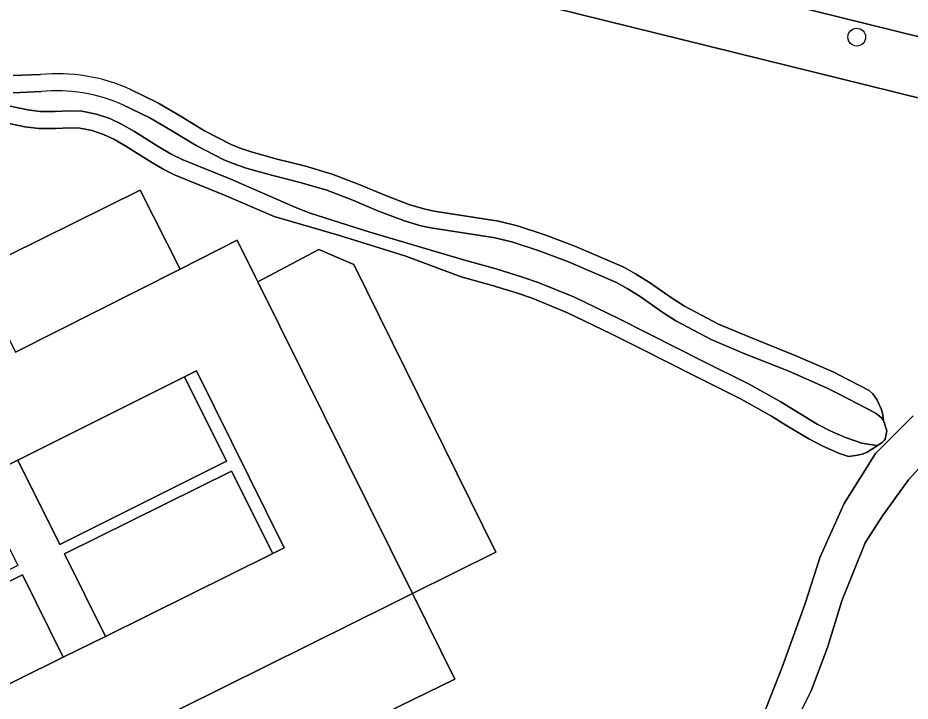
# Model space of a CAD drawing. Extents: x 162073 to 163043, y 381818 to 382561.
# Drawn here: x 162802.71 to 162851.79, y 382466.09 to 382503.69 of the extents above; entities that cross this region are included whole.
import ezdxf

# ---------------------------------------------------------------- set-up
doc = ezdxf.new("R2010")
doc.units = 0
for name, color, linetype in [('IMGEO_Boom', 7, 'Continuous'), ('IMGEO_Fietspad_gesloten', 7, 'Continuous'), ('IMGEO_Groenvoorziening', 7, 'Continuous'), ('IMGEO_Loofbos', 7, 'Continuous'), ('IMGEO_Oever', 7, 'Continuous'), ('IMGEO_Parkeervlak_open', 7, 'Continuous'), ('IMGEO_Rijbaan_lokaal_open', 7, 'Continuous'), ('IMGEO_Voetpad_gesloten', 7, 'Continuous'), ('IMGEO_Voetpad_open', 7, 'Continuous'), ('IMGEO_Waterloop', 7, 'Continuous')]:
    doc.layers.add(name, color=color, linetype=linetype)

msp = doc.modelspace()

# ---------------------------------------------------------------- linework, layer by layer
at = {"layer": 'IMGEO_Boom'}
msp.add_circle((162848.854, 382502.631), 0.489, dxfattribs=at)
at = {"layer": 'IMGEO_Fietspad_gesloten'}
msp.add_lwpolyline([(162746.612, 382528.775), (162788.343, 382518.459), (162861.413, 382500.397), (162863.008, 382500), (162966.208, 382474.319)], dxfattribs=at)
at = {"layer": 'IMGEO_Groenvoorziening'}
msp.add_lwpolyline([(162805.278, 382474.192), (162814.464, 382478.746), (162816.73, 382474.213), (162817.364, 382474.527), (162812.536, 382484.264), (162811.872, 382483.932), (162814.193, 382479.289), (162805.023, 382474.706), (162802.717, 382479.357), (162800.406, 382478.201), (162802.712, 382473.55), (162777.705, 382461.052), (162777.961, 382460.538), (162802.967, 382473.036), (162805.214, 382468.503), (162807.529, 382469.651)], close=True, dxfattribs=at)
at = {"layer": 'IMGEO_Loofbos'}
for points in [[(162874.769, 382493.705), (162849.335, 382500), (162787.595, 382515.271)], [(162802.466, 382500.51), (162803.952, 382500.573)], [(162808.87, 382499.768), (162810.409, 382499.017), (162811.701, 382498.256), (162812.987, 382497.478), (162814.438, 382496.729), (162814.89, 382496.547), (162815.555, 382496.318), (162816.985, 382495.919), (162818.48, 382495.541), (162820.008, 382495.092), (162821.488, 382494.524), (162822.898, 382493.929), (162824.269, 382493.407), (162825.118, 382493.16), (162825.607, 382493.053), (162829.153, 382492.506), (162830.2, 382492.245), (162831.703, 382491.751), (162833.343, 382491.124), (162836.042, 382489.967), (162836.691, 382489.612), (162837.456, 382489.129), (162838.72, 382488.255), (162839.385, 382487.818), (162841.249, 382486.836), (162842.968, 382486.112), (162845.473, 382485.115), (162847.585, 382484.184), (162848.281, 382483.835), (162849.08, 382483.423), (162849.535, 382483.188), (162849.734, 382483.008), (162849.962, 382482.686), (162850.189, 382482.167), (162850.264, 382481.937), (162850.322, 382481.529), (162850.378, 382481.384), (162850.439, 382481.176), (162850.502, 382480.965), (162850.411, 382480.508), (162850.366, 382480.436), (162850.255, 382480.327), (162849.992, 382480.152)], [(162849.992, 382480.152), (162849.805, 382480.028), (162849.384, 382479.768), (162849.147, 382479.682), (162848.777, 382479.603), (162848.394, 382479.555), (162847.9, 382479.723), (162846.992, 382480.12), (162846.226, 382480.516), (162844.958, 382481.284), (162844.171, 382481.777), (162842.495, 382482.705), (162839.959, 382483.971), (162836.996, 382485.47), (162835.344, 382486.306), (162832.94, 382487.46), (162830.996, 382488.257), (162830.188, 382488.536), (162828.755, 382488.975), (162827.097, 382489.444), (162824.053, 382490.571), (162820.397, 382491.705), (162816.803, 382492.753), (162814.074, 382493.942), (162811.368, 382495.034), (162810.745, 382495.344), (162809.937, 382495.816), (162808.653, 382496.63), (162807.985, 382497.011), (162807.417, 382497.279), (162806.804, 382497.493), (162806.13, 382497.619), (162805.55, 382497.633), (162804.796, 382497.599), (162803.868, 382497.599), (162803.1, 382497.702), (162801.611, 382498.009)], [(162800.386, 382489.728), (162809.442, 382494.208), (162811.635, 382489.862), (162814.779, 382491.448), (162815.785, 382489.419), (162815.913, 382489.161), (162819.267, 382490.944), (162821.185, 382490.11), (162829.008, 382474.286), (162824.416, 382472.01), (162826.752, 382467.299), (162784.885, 382446.865)], [(162843.663, 382465.208), (162844.757, 382467.964), (162846, 382471.41), (162846.847, 382474.027), (162848.157, 382476.959), (162849.882, 382479.711), (162851.957, 382481.796)], [(162853.441, 382480.174), (162851.703, 382478.266), (162850.266, 382476.29), (162849.31, 382474.793), (162848.036, 382471.618), (162847.247, 382469.035), (162846.343, 382466.649), (162845.669, 382465.305), (162848.899, 382462.326), (162852.165, 382459.396)]]:
    msp.add_lwpolyline(points, dxfattribs=at)
msp.add_arc((162804.882, 382490.829), 9.788, 65.956, 95.452, dxfattribs=at)
at = {"layer": 'IMGEO_Oever'}
for points in [[(162803.952, 382500.573), (162802.466, 382500.51)], [(162802.454, 382499.573), (162803.993, 382499.638)], [(162808.497, 382498.909), (162809.966, 382498.192), (162811.222, 382497.453), (162812.529, 382496.661), (162814.047, 382495.878), (162814.562, 382495.67), (162815.277, 382495.424), (162816.744, 382495.014), (162818.233, 382494.638), (162819.707, 382494.205), (162821.138, 382493.656), (162822.549, 382493.06), (162823.971, 382492.519), (162824.887, 382492.253), (162825.435, 382492.133), (162828.968, 382491.587), (162829.941, 382491.345), (162831.39, 382490.869), (162832.991, 382490.256), (162835.633, 382489.125), (162836.217, 382488.805), (162836.94, 382488.348), (162838.196, 382487.479), (162838.908, 382487.011), (162840.849, 382485.989), (162842.614, 382485.246), (162845.111, 382484.252), (162847.187, 382483.336), (162847.857, 382483.001), (162849.442, 382482.183), (162849.92, 382481.923), (162850.219, 382481.683), (162850.322, 382481.529), (162850.264, 382481.937), (162850.189, 382482.167), (162849.962, 382482.686), (162849.734, 382483.008), (162849.535, 382483.188), (162849.08, 382483.423), (162848.281, 382483.835), (162847.585, 382484.184), (162845.473, 382485.115), (162842.968, 382486.112), (162841.249, 382486.836), (162839.385, 382487.818), (162838.72, 382488.255), (162837.456, 382489.129), (162836.691, 382489.612), (162836.042, 382489.967), (162833.343, 382491.124), (162831.703, 382491.751), (162830.2, 382492.245), (162829.153, 382492.506), (162825.607, 382493.053), (162825.118, 382493.16), (162824.269, 382493.407), (162822.898, 382493.929), (162821.488, 382494.524), (162820.008, 382495.092), (162818.48, 382495.541), (162816.985, 382495.919), (162815.555, 382496.318), (162814.89, 382496.547), (162814.438, 382496.729), (162812.987, 382497.478), (162811.701, 382498.256), (162810.409, 382499.017), (162808.87, 382499.768)], [(162801.611, 382498.009), (162803.1, 382497.702), (162803.868, 382497.599), (162804.796, 382497.599), (162805.55, 382497.633), (162806.13, 382497.619), (162806.804, 382497.493), (162807.417, 382497.279), (162807.985, 382497.011), (162808.653, 382496.63), (162809.937, 382495.816), (162810.745, 382495.344), (162811.368, 382495.034), (162814.074, 382493.942), (162816.803, 382492.753), (162820.397, 382491.705), (162824.053, 382490.571), (162827.097, 382489.444), (162828.755, 382488.975), (162830.188, 382488.536), (162830.996, 382488.257), (162832.94, 382487.46), (162835.344, 382486.306), (162836.996, 382485.47), (162839.959, 382483.971), (162842.495, 382482.705), (162844.171, 382481.777), (162844.958, 382481.284), (162846.226, 382480.516), (162846.992, 382480.12), (162847.9, 382479.723), (162848.394, 382479.555), (162848.777, 382479.603), (162849.147, 382479.682), (162849.384, 382479.768), (162849.805, 382480.028), (162849.992, 382480.152), (162849.567, 382480.21), (162849.129, 382480.294), (162848.238, 382480.597), (162847.395, 382480.966), (162846.684, 382481.333), (162845.449, 382482.081), (162844.646, 382482.583), (162842.931, 382483.534), (162840.379, 382484.807), (162837.418, 382486.305), (162835.758, 382487.146), (162833.321, 382488.316), (162831.327, 382489.133), (162830.478, 382489.426), (162829.02, 382489.873), (162827.357, 382490.343), (162822.013, 382491.911), (162818.793, 382492.947), (162818.045, 382493.233), (162814.436, 382494.805), (162811.753, 382495.888), (162811.191, 382496.168), (162810.424, 382496.616), (162809.135, 382497.432), (162808.417, 382497.842), (162807.772, 382498.146), (162807.046, 382498.4), (162806.228, 382498.553), (162805.54, 382498.57), (162804.775, 382498.535), (162803.931, 382498.535), (162803.257, 382498.625), (162801.757, 382498.934)]]:
    msp.add_lwpolyline(points, dxfattribs=at)
for centre, radius, start, end in [((162804.882, 382490.829), 9.788, 65.956, 95.452), ((162804.849, 382490.647), 9.032, 66.1753, 95.4368)]:
    msp.add_arc(centre, radius, start, end, dxfattribs=at)
at = {"layer": 'IMGEO_Parkeervlak_open'}
for points in [[(162811.635, 382489.862), (162809.442, 382494.208), (162800.386, 382489.728), (162802.58, 382485.294)], [(162821.185, 382490.11), (162819.267, 382490.944), (162815.913, 382489.161), (162824.416, 382472.01), (162829.008, 382474.286)], [(162811.872, 382483.932), (162802.717, 382479.357), (162805.023, 382474.706), (162814.193, 382479.289)], [(162816.73, 382474.213), (162814.464, 382478.746), (162805.278, 382474.192), (162807.529, 382469.651)], [(162805.214, 382468.503), (162802.967, 382473.036), (162777.961, 382460.538), (162780.183, 382456.093)], [(162824.416, 382472.01), (162823.07, 382471.342), (162821.108, 382470.37), (162797.427, 382458.629), (162782.466, 382451.212), (162784.885, 382446.865), (162826.752, 382467.299)]]:
    msp.add_lwpolyline(points, close=True, dxfattribs=at)
at = {"layer": 'IMGEO_Rijbaan_lokaal_open'}
for points in [[(162797.427, 382458.629), (162821.108, 382470.37), (162823.07, 382471.342), (162824.416, 382472.01), (162815.913, 382489.161), (162815.785, 382489.419), (162814.779, 382491.448), (162811.635, 382489.862), (162802.58, 382485.294)], [(162800.406, 382478.201), (162802.717, 382479.357), (162811.872, 382483.932), (162812.536, 382484.264), (162817.364, 382474.527), (162816.73, 382474.213), (162807.529, 382469.651), (162805.214, 382468.503), (162780.183, 382456.093)]]:
    msp.add_lwpolyline(points, dxfattribs=at)
at = {"layer": 'IMGEO_Voetpad_gesloten'}
for points in [[(162851.957, 382481.796), (162849.882, 382479.711), (162848.157, 382476.959), (162846.847, 382474.027), (162846, 382471.41), (162844.757, 382467.964), (162843.663, 382465.208)], [(162852.165, 382459.396), (162848.899, 382462.326), (162845.669, 382465.305), (162846.343, 382466.649), (162847.247, 382469.035), (162848.036, 382471.618), (162849.31, 382474.793), (162850.266, 382476.29), (162851.703, 382478.266), (162853.441, 382480.174)]]:
    msp.add_lwpolyline(points, dxfattribs=at)
at = {"layer": 'IMGEO_Voetpad_open'}
for points in [[(162863.008, 382500), (162861.413, 382500.397), (162788.343, 382518.459), (162746.612, 382528.775)], [(162745.636, 382525.623), (162760.74, 382521.914), (162787.595, 382515.271), (162849.335, 382500), (162874.769, 382493.705), (162921.868, 382482.053), (162946.397, 382475.971), (162955.757, 382473.615), (162967.148, 382470.661)]]:
    msp.add_lwpolyline(points, dxfattribs=at)
at = {"layer": 'IMGEO_Waterloop'}
for points in [[(162803.993, 382499.638), (162802.454, 382499.573)], [(162801.757, 382498.934), (162803.257, 382498.625), (162803.931, 382498.535), (162804.775, 382498.535), (162805.54, 382498.57), (162806.228, 382498.553), (162807.046, 382498.4), (162807.772, 382498.146), (162808.417, 382497.842), (162809.135, 382497.432), (162810.424, 382496.616), (162811.191, 382496.168), (162811.753, 382495.888), (162814.436, 382494.805), (162818.045, 382493.233), (162818.793, 382492.947), (162822.013, 382491.911), (162827.357, 382490.343), (162829.02, 382489.873), (162830.478, 382489.426), (162831.327, 382489.133), (162833.321, 382488.316), (162835.758, 382487.146), (162837.418, 382486.305), (162840.379, 382484.807), (162842.931, 382483.534), (162844.646, 382482.583), (162845.449, 382482.081), (162846.684, 382481.333), (162847.395, 382480.966), (162848.238, 382480.597), (162849.129, 382480.294), (162849.567, 382480.21), (162849.992, 382480.152), (162850.255, 382480.327), (162850.366, 382480.436), (162850.411, 382480.508), (162850.502, 382480.965), (162850.439, 382481.176), (162850.378, 382481.384), (162850.322, 382481.529), (162850.219, 382481.683), (162849.92, 382481.923), (162849.442, 382482.183), (162847.857, 382483.001), (162847.187, 382483.336), (162845.111, 382484.252), (162842.614, 382485.246), (162840.849, 382485.989), (162838.908, 382487.011), (162838.196, 382487.479), (162836.94, 382488.348), (162836.217, 382488.805), (162835.633, 382489.125), (162832.991, 382490.256), (162831.39, 382490.869), (162829.941, 382491.345), (162828.968, 382491.587), (162825.435, 382492.133), (162824.887, 382492.253), (162823.971, 382492.519), (162822.549, 382493.06), (162821.138, 382493.656), (162819.707, 382494.205), (162818.233, 382494.638), (162816.744, 382495.014), (162815.277, 382495.424), (162814.562, 382495.67), (162814.047, 382495.878), (162812.529, 382496.661), (162811.222, 382497.453), (162809.966, 382498.192), (162808.497, 382498.909)]]:
    msp.add_lwpolyline(points, dxfattribs=at)
msp.add_arc((162804.849, 382490.647), 9.032, 66.1753, 95.4368, dxfattribs=at)

doc.saveas('drawing.dxf')
